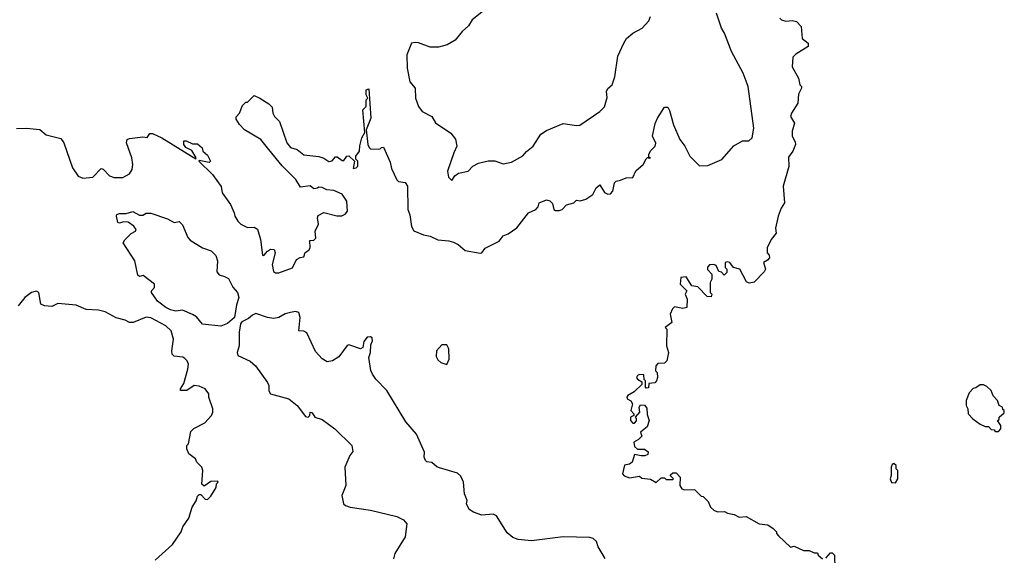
# Model space of a CAD drawing. Extents: x 2210602 to 2357277, y 510288 to 673808.
# Tile 379 of 464: x 2276195 to 2282120, y 660464 to 663687. Entities that reach past the tile are written whole.
import ezdxf

# ---------------------------------------------------------------- set-up
doc = ezdxf.new("R2010")
doc.units = 0

msp = doc.modelspace()

# ---------------------------------------------------------------- linework, layer by layer
at = {"layer": '0CON05XD'}
for points in [[(2278985, 663740), (2278918, 663685), (2278895, 663650), (2278856.7, 663615), (2278815, 663563.3), (2278767.5, 663535), (2278715, 663521.2), (2278665, 663521.2), (2278595, 663546.7), (2278575, 663550), (2278552.5, 663545), (2278524, 663475), (2278527.5, 663395), (2278542.7, 663312.7), (2278573.9, 663273.9), (2278576, 663215), (2278594.2, 663164.2), (2278616.7, 663135), (2278674.2, 663104.2), (2278696.1, 663066.1), (2278790, 663005), (2278817.7, 662967.7), (2278826.2, 662925), (2278806.7, 662885), (2278770, 662775), (2278775, 662740), (2278795, 662720)], [(2277693.3, 662905), (2277645, 662966.7), (2277547.5, 663025), (2277517, 663057), (2277498.3, 663088.3), (2277498.3, 663101.7), (2277517.5, 663125), (2277535, 663170), (2277555, 663190), (2277565, 663190), (2277605, 663230), (2277640, 663215), (2277695, 663180), (2277715, 663160), (2277717.5, 663125), (2277727.5, 663105), (2277757.5, 663075), (2277803.3, 662945), (2277825, 662917.5), (2277865, 662906.7), (2277905, 662873.3), (2277995, 662863.3), (2278025, 662853.3), (2278055, 662833.3), (2278075, 662837.5), (2278095, 662862.5), (2278105, 662862.5), (2278135, 662840), (2278145, 662840), (2278163.6, 662866.4), (2278175, 662867.5), (2278210, 662835), (2278201.7, 662791.7), (2278220, 662795), (2278230, 662805), (2278230, 662835), (2278218.3, 662848.3), (2278217.5, 662865), (2278240, 662895), (2278241.7, 662928.3), (2278254, 662975), (2278271.7, 663008.3), (2278260, 663145), (2278280, 663165), (2278280, 663205), (2278290, 663215), (2278280, 663235), (2278280, 663265), (2278295, 663270), (2278307.5, 663095), (2278280, 663025), (2278290, 662935), (2278297, 662917), (2278308.3, 662908.3), (2278365, 662910), (2278371.7, 662918.3), (2278385, 662920), (2278425, 662830), (2278431.7, 662791.7), (2278463.6, 662723.6), (2278475, 662712.5), (2278515, 662707.5), (2278529.4, 662685), (2278530.8, 662545), (2278542.7, 662512.7), (2278553, 662443), (2278567, 662417), (2278625, 662392), (2278665, 662384), (2278711.7, 662361.7), (2278777.3, 662357.3), (2278805, 662348.8), (2278833.3, 662335), (2278875, 662298.8), (2278965, 662282.5), (2278976.7, 662283.3), (2278995, 662312.5), (2279080, 662355), (2279103.9, 662386.1), (2279135, 662397.5), (2279187.5, 662435), (2279256.7, 662525), (2279300, 662545), (2279315, 662560), (2279320, 662585), (2279365, 662603.3), (2279385, 662596.7), (2279401.7, 662581.7), (2279410, 662545), (2279418.3, 662538.3), (2279441.7, 662538.3), (2279460, 662545), (2279485, 662572.5), (2279530, 662585), (2279545, 662600), (2279567.5, 662597.5), (2279602.3, 662607.7), (2279644.2, 662635.8), (2279664.5, 662675.5), (2279685, 662692.5), (2279715, 662646.7), (2279735, 662636.7), (2279750.7, 662639.3), (2279763.3, 662655), (2279773.9, 662706.1), (2279784.1, 662715.9), (2279809.5, 662720.5), (2279844.1, 662735.9), (2279885, 662736.7), (2279902.7, 662777.3), (2279946.2, 662815), (2279965, 662850), (2279975, 662860), (2279983, 662853), (2279990, 662855), (2279980, 662860), (2279980, 662875), (2279991.7, 662898.3), (2280018.8, 662925), (2280023.9, 662943.9), (2280002.5, 662985), (2280018.3, 663061.7), (2280032.5, 663095), (2280075, 663160), (2280095, 663160), (2280105, 663140), (2280130, 663055), (2280166.7, 662965), (2280196.7, 662925), (2280227.5, 662865), (2280285, 662807.5), (2280335, 662808.8), (2280420, 662845), (2280491.7, 662928.3), (2280545, 662957.5), (2280581.7, 662958.3), (2280602.5, 662975), (2280613.3, 663035), (2280578, 663285), (2280548.8, 663365), (2280478.8, 663495), (2280436, 663605), (2280417.5, 663635), (2280388.6, 663725)], [(2278795, 662720), (2278813.6, 662746.4), (2278835, 662762.5), (2278893.6, 662776.4), (2278922.5, 662805), (2278955, 662823.3), (2279015, 662836.7), (2279055, 662836.7), (2279105, 662820), (2279155, 662828.8), (2279222.7, 662867.3), (2279245, 662894), (2279285, 662926.2), (2279331.7, 662998.3), (2279365, 663020), (2279465, 663062.5), (2279545, 663050), (2279565, 663052.5), (2279686.1, 663133.9), (2279715, 663162.5), (2279730.7, 663219.3), (2279726.7, 663255), (2279735, 663272.5), (2279760, 663295), (2279776.4, 663343.6), (2279793.6, 663466.4), (2279830, 663545), (2279847, 663573), (2279883.6, 663606.4), (2279940, 663635), (2279980, 663680), (2279990, 663705)], [(2280770, 663695), (2280780, 663685), (2280805, 663677.5), (2280845, 663682.5), (2280870, 663675), (2280897.5, 663645), (2280903, 663573), (2280940, 663545), (2280940, 663525), (2280865, 663480), (2280848.3, 663461.7), (2280843, 663403), (2280882.5, 663335), (2280890, 663295), (2280900, 663285), (2280900, 663275), (2280880.7, 663239.3), (2280877.5, 663185), (2280840, 663125), (2280833.8, 663105), (2280857.5, 663065), (2280843.9, 663016.1), (2280842.5, 662985), (2280861.7, 662951.7), (2280862.5, 662935), (2280847.5, 662895), (2280820.7, 662859.3), (2280823, 662803), (2280788.8, 662685), (2280796.7, 662585), (2280776.4, 662553.6), (2280760, 662505), (2280743, 662433), (2280747, 662403), (2280717.5, 662365), (2280693.3, 662315), (2280692.5, 662285), (2280705, 662270), (2280706.7, 662255), (2280695, 662240), (2280670, 662225), (2280682.5, 662185), (2280675, 662170), (2280615, 662107.5), (2280585, 662102.5), (2280569.3, 662109.3)], [(2276175, 663032), (2276235, 663034), (2276316.4, 663026.4), (2276354.4, 662994.4), (2276442.1, 662972.1), (2276460, 662945), (2276512, 662795), (2276546.7, 662745), (2276575, 662733.8), (2276635, 662740), (2276685, 662791.2), (2276697.7, 662787.7), (2276735, 662746.7), (2276763, 662737), (2276815, 662736.7), (2276855, 662760), (2276871.2, 662785), (2276876.2, 662815), (2276868.8, 662855), (2276836.7, 662945), (2276842.5, 662965), (2276855, 662971.2), (2276935, 662982.5), (2276961.7, 662978.3), (2276977.5, 663002.5), (2276995, 663001.2), (2277051.2, 662975), (2277255, 662850), (2277257.5, 662855), (2277230, 662900), (2277195, 662917.5), (2277183.3, 662935), (2277182.5, 662957.5), (2277197, 662957), (2277235, 662940), (2277265, 662940), (2277292.5, 662915), (2277297.5, 662895), (2277325, 662872.5), (2277342.5, 662835), (2277335, 662827.5), (2277275, 662840), (2277272.5, 662835), (2277355.6, 662755.6), (2277407.5, 662682.5), (2277413.3, 662645), (2277463.3, 662575), (2277486.2, 662525), (2277488.8, 662505), (2277506.7, 662475), (2277526.4, 662456.4), (2277565, 662437.5), (2277605, 662438.8), (2277625.7, 662425.7), (2277643.3, 662365), (2277655, 662270), (2277665, 662267.5), (2277686, 662294), (2277704.1, 662305.9), (2277726.7, 662305), (2277732, 662285), (2277714.2, 662214.2), (2277722.3, 662172.3), (2277735, 662163.8), (2277755, 662163.8), (2277836.4, 662193.6), (2277860, 662245), (2277883, 662257), (2277905, 662260), (2277913.6, 662286.4), (2277935, 662300), (2277942.5, 662315), (2277941.7, 662358.3), (2277965, 662360), (2277977, 662373), (2277973.3, 662415), (2277993, 662457), (2277986.7, 662495), (2277990.7, 662509.3), (2278025, 662526.2), (2278103.3, 662506.7), (2278133, 662507), (2278153.6, 662516.4), (2278166.7, 662535), (2278162.5, 662595), (2278136.4, 662636.4), (2278085, 662658.8), (2278043.6, 662663.6), (2278015, 662677.5), (2277995, 662680), (2277987, 662673), (2277965, 662670), (2277943, 662687), (2277885, 662680), (2277857.5, 662725), (2277775, 662807.5), (2277693.3, 662905)], [(2277405, 661843.1), (2277295.7, 661855.7), (2277258.4, 661898.4), (2277235, 661913.5), (2277175, 661940), (2277135, 661933.5), (2277101.7, 661941.7), (2277073.8, 661955), (2277025, 661994), (2276987.5, 662045), (2276987.5, 662055), (2277006.2, 662075), (2277006.2, 662095), (2276937, 662147), (2276915, 662142.5), (2276905, 662150), (2276887.5, 662235), (2276817.5, 662345), (2276827, 662363), (2276865, 662400), (2276892.5, 662415), (2276896.7, 662425), (2276882.5, 662445), (2276847.7, 662467.7), (2276819.3, 662470.7), (2276795, 662462.5), (2276785, 662467.5), (2276777.5, 662505), (2276780, 662515), (2276795, 662520), (2276835, 662520), (2276875, 662532.5), (2276915, 662510), (2276935, 662510), (2276955, 662522.5), (2276985, 662522.5), (2277085, 662488.8), (2277125, 662467.5), (2277155, 662472.5), (2277175, 662452.5), (2277206.4, 662376.4), (2277220.7, 662360.7), (2277294.1, 662314.1), (2277346.1, 662296.1), (2277375, 662267.5), (2277386, 662235), (2277380.5, 662170.5), (2277395, 662151.2), (2277428.3, 662141.7), (2277450.5, 662130.5), (2277477.7, 662077.7), (2277506.2, 662045), (2277513.8, 662015), (2277499.5, 661970.5), (2277486.5, 661895), (2277445, 661859.5), (2277405, 661843.1)], [(2280569.3, 662109.3), (2280527.5, 662185), (2280490, 662195), (2280467.5, 662225), (2280455, 662230), (2280440, 662225), (2280440, 662195), (2280450, 662185), (2280450, 662165), (2280435, 662150), (2280418.3, 662168.3), (2280401.7, 662171.7), (2280387, 662207), (2280373, 662213), (2280345, 662212.5), (2280333, 662197), (2280333, 662183), (2280360, 662155), (2280360, 662125), (2280350, 662105), (2280350, 662045), (2280360, 662035), (2280355, 662020), (2280331.7, 662021.7), (2280275, 662080), (2280240, 662085), (2280205, 662140), (2280172.5, 662135), (2280170, 662095), (2280210, 662055), (2280200, 662035), (2280212.5, 662005), (2280210, 661955), (2280185, 661950), (2280135, 661960), (2280123, 661947), (2280110, 661915), (2280120, 661865), (2280080, 661835), (2280090, 661825), (2280087.5, 661725), (2280100, 661685), (2280090, 661635), (2280075, 661620), (2280035, 661617.5), (2280022.5, 661605), (2280020, 661575), (2280030, 661565), (2280032.5, 661535), (2280027.5, 661515), (2280017, 661503), (2279981.7, 661498.3), (2279978.3, 661471.7), (2279965, 661470), (2279960, 661475), (2279960, 661515), (2279952.5, 661522.5), (2279950, 661550), (2279925, 661552.5), (2279913.6, 661546.4), (2279907.5, 661535), (2279913.6, 661523.6), (2279938.3, 661508.3), (2279938.3, 661491.7), (2279893, 661447), (2279853.9, 661426.1), (2279847.5, 661415), (2279850, 661405), (2279873, 661393), (2279882.5, 661375), (2279872.5, 661335), (2279890, 661315), (2279890, 661305), (2279870, 661295), (2279870, 661275), (2279885, 661260), (2279895, 661260), (2279907, 661273), (2279907, 661287), (2279900, 661295), (2279927.5, 661325), (2279922.5, 661355), (2279930, 661370), (2279955, 661367.5), (2279969.3, 661349.3), (2279970.7, 661310.7), (2279982.5, 661275), (2279971.7, 661238.3), (2279930, 661205), (2279938.3, 661181.7), (2279919.3, 661160.7), (2279890, 661145), (2279895, 661120), (2279913.3, 661103.3), (2279955, 661102.5), (2279977, 661087), (2279975, 661070), (2279957.5, 661062.5), (2279935, 661062.5), (2279895, 661070), (2279880, 661025), (2279865, 661012.5), (2279833.6, 661006.4), (2279822.5, 660955), (2279833, 660943), (2279865, 660930), (2279925, 660940), (2279938.3, 660928.3), (2279991.7, 660921.7), (2280025, 660903.3), (2280055, 660930), (2280075, 660930), (2280085, 660920), (2280125, 660920), (2280130, 660925), (2280111.7, 660941.7), (2280111.7, 660948.3), (2280125, 660960), (2280145, 660960), (2280170, 660935), (2280167.5, 660885), (2280180, 660865), (2280195, 660857.5), (2280255, 660860), (2280295, 660820), (2280308.3, 660818.3), (2280338.3, 660788.3), (2280352.5, 660755), (2280372.5, 660735), (2280395, 660726.7), (2280437, 660727), (2280455, 660717.5), (2280495, 660710), (2280525, 660693.3), (2280567, 660697), (2280644.1, 660654.1), (2280697, 660647), (2280730, 660625), (2280750, 660605), (2280750, 660595), (2280761.7, 660581.7), (2280833, 660513), (2280855, 660520), (2280912.5, 660492.5), (2280945, 660492.5), (2280975, 660480), (2280995, 660480), (2281000, 660465), (2281025, 660442.5)], [(2277010, 660435), (2277115, 660530), (2277167.5, 660605), (2277177.5, 660635), (2277212.5, 660687.5), (2277232.5, 660755), (2277257, 660793), (2277265, 660820), (2277275, 660830), (2277285, 660830), (2277311.7, 660801.7), (2277325, 660800), (2277345, 660820), (2277377, 660873), (2277380, 660895), (2277390, 660905), (2277385, 660910), (2277345, 660907.5), (2277305, 660880), (2277291.7, 660891.7), (2277297.5, 660975), (2277290, 660995), (2277260, 661025), (2277252.5, 661045), (2277212.5, 661075), (2277200, 661105), (2277200, 661125), (2277210, 661135), (2277225, 661210), (2277243, 661227), (2277309.3, 661260.7), (2277350, 661305), (2277357.5, 661325), (2277357.5, 661345), (2277332.5, 661415), (2277332.5, 661435), (2277310, 661465), (2277275, 661482.5), (2277245, 661486.7), (2277200, 661455), (2277162.5, 661455), (2277162.5, 661465), (2277181.7, 661498.3), (2277206.2, 661583.8), (2277210, 661615), (2277203.6, 661633.6), (2277189.3, 661649.3), (2277176.4, 661656.4), (2277125, 661663.3), (2277113.3, 661675), (2277110, 661695), (2277121.2, 661765), (2277106.7, 661815), (2277073.3, 661845), (2276985, 661893.3), (2276955, 661896.2), (2276877.5, 661865), (2276855, 661864), (2276828.8, 661878.8), (2276775, 661894), (2276709.2, 661929.2), (2276668.8, 661938.8), (2276595, 661944), (2276535, 661968.8), (2276425, 661980), (2276388.6, 661961.4), (2276345, 661966.2), (2276322.5, 661975), (2276310, 662045), (2276295, 662053.3), (2276265, 662046), (2276225, 662016), (2276185.7, 661964.3)], [(2279717.5, 660445), (2279676.7, 660515), (2279665, 660547.5), (2279646.1, 660566.1), (2279625, 660572.5), (2279465, 660576.2), (2279275, 660551.2), (2279195, 660560), (2279161.7, 660571.7), (2279128.8, 660598.8), (2279065, 660702.5), (2279045, 660712.5), (2278975, 660706.7), (2278925, 660723.3), (2278900.5, 660740.5), (2278883.3, 660775), (2278886.7, 660795), (2278871.2, 660835), (2278866.2, 660905), (2278850.5, 660940.5), (2278829.5, 660959.5), (2278720.5, 660990.5), (2278705, 660996.7), (2278675, 661023.3), (2278645, 661026.2), (2278636.2, 661035), (2278628.8, 661055), (2278630, 661085), (2278583.6, 661193.6), (2278517.7, 661267.7), (2278403.3, 661455), (2278337.5, 661525), (2278317.5, 661555), (2278307, 661577), (2278296, 661655), (2278306.1, 661683.9), (2278308.6, 661731.4), (2278317.5, 661755), (2278315, 661772.5), (2278305, 661778.8), (2278285, 661776.7), (2278265, 661750), (2278260, 661715), (2278245, 661707.5), (2278175, 661730), (2278165, 661727.5), (2278115, 661658.8), (2278077.5, 661635), (2278045, 661628.8), (2278015, 661646.2), (2277975, 661691.2), (2277922.7, 661802.7), (2277905, 661813.8), (2277873.9, 661813.9), (2277882.5, 661895), (2277875, 661926), (2277855, 661930.8), (2277824.4, 661925.6), (2277793.2, 661916.8), (2277755, 661896), (2277725, 661890), (2277685.8, 661894.2), (2277615, 661919.2), (2277595, 661910), (2277571.5, 661888.5), (2277531.8, 661868.2), (2277523.9, 661856.1), (2277516.5, 661806.5), (2277515.8, 661725), (2277504.3, 661685), (2277507, 661667), (2277582.1, 661632.1), (2277614.5, 661604.5), (2277686, 661505), (2277693.8, 661485), (2277693.9, 661453.9), (2277705, 661436.7), (2277814, 661405), (2277864, 661365), (2277915, 661300), (2277930, 661295), (2277940, 661305), (2277942.5, 661325), (2277955, 661322.5), (2277970, 661295), (2278015, 661280.8), (2278092, 661225), (2278194.4, 661125), (2278200.5, 661089.5), (2278180.8, 661065), (2278150.6, 660995), (2278156.7, 660885), (2278133.8, 660825), (2278143.6, 660773.6), (2278155, 660763.3), (2278183.9, 660753.9), (2278305, 660736.2), (2278465, 660698.8), (2278505, 660677.5), (2278523.6, 660653.6), (2278514.2, 660575), (2278453.3, 660475), (2278443.9, 660443.9)], [(2278765, 661612.5), (2278780, 661645), (2278777, 661707), (2278765, 661730), (2278735, 661730), (2278702.5, 661695), (2278700.7, 661660.7), (2278710.7, 661640.7), (2278730, 661625), (2278765, 661612.5)], [(2282085, 661210), (2282100, 661225), (2282100, 661245), (2282080, 661275), (2282088.3, 661281.7), (2282090, 661295), (2282118.3, 661321.7), (2282120, 661335), (2282111.7, 661341.7), (2282110, 661355), (2282090, 661365), (2282080, 661395), (2282053, 661423), (2282040, 661455), (2282015, 661480), (2281995, 661490), (2281975, 661490), (2281948.3, 661471.7), (2281931.7, 661468.3), (2281908.3, 661441.7), (2281890, 661395), (2281890, 661365), (2281900, 661345), (2281902.5, 661315), (2281930, 661285), (2281975, 661252.5), (2282005, 661240), (2282025, 661240), (2282041.7, 661221.7), (2282058.3, 661218.3), (2282065, 661210), (2282085, 661210)], [(2281465, 660900), (2281480, 660925), (2281480, 660975), (2281470, 660985), (2281470, 661005), (2281455, 661017.5), (2281445, 661010), (2281440, 660995), (2281440, 660945), (2281432.5, 660925), (2281441.7, 660901.7), (2281465, 660900)], [(2281045, 660447.5), (2281075, 660480), (2281085, 660480), (2281097.5, 660465), (2281100, 660385)]]:
    msp.add_lwpolyline(points, dxfattribs=at)

doc.saveas('drawing.dxf')
